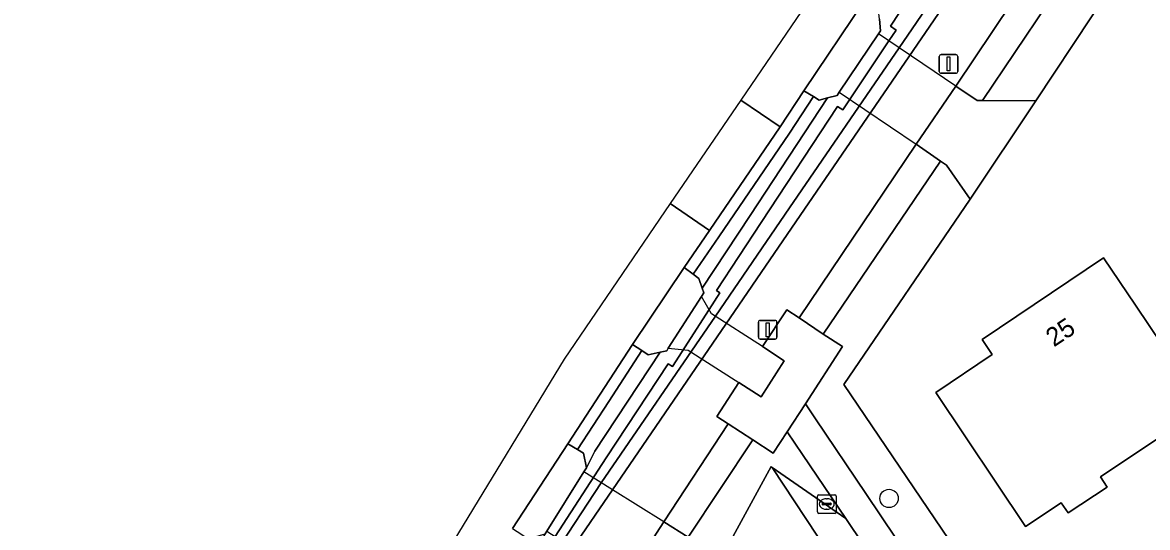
# Model space of a CAD drawing. Extents: x 158793 to 159888, y 384317 to 385256.
# Drawn here: x 158848.9 to 158908.9, y 384733.3 to 384760.3 of the extents above; entities that cross this region are included whole.
import ezdxf

# ---------------------------------------------------------------- set-up
doc = ezdxf.new("R2010")
doc.units = 0
for name, color, linetype in [('IMGEO_Berm_groen', 7, 'Continuous'), ('IMGEO_Boom', 7, 'Continuous'), ('IMGEO_Dek', 7, 'Continuous'), ('IMGEO_Erf', 7, 'Continuous'), ('IMGEO_Greppel_droge_sloot', 7, 'Continuous'), ('IMGEO_Groenvoorziening', 7, 'Continuous'), ('IMGEO_Lichtmast', 7, 'Continuous'), ('IMGEO_Oever', 7, 'Continuous'), ('IMGEO_Pand', 7, 'Continuous'), ('IMGEO_Pand_nummerreeks', 7, 'Continuous'), ('IMGEO_Rijbaan_lokaal_gesloten', 7, 'Continuous'), ('IMGEO_Rijbaan_lokaal_halfverhard', 7, 'Continuous'), ('IMGEO_Rijbaan_lokaal_open', 7, 'Continuous'), ('IMGEO_Rioolput', 7, 'Continuous'), ('IMGEO_Voetpad_gesloten', 7, 'Continuous'), ('IMGEO_Voetpad_open', 7, 'Continuous')]:
    doc.layers.add(name, color=color, linetype=linetype)

msp = doc.modelspace()

# ---------------------------------------------------------------- linework, layer by layer
at = {"layer": 'IMGEO_Berm_groen'}
for points in [[(158891.843, 384756.276), (158891.404, 384756.156), (158891.099, 384756.347), (158889.81, 384754.394), (158886.044, 384748.852), (158884.669, 384746.857), (158884.982, 384746.623), (158885.156, 384746.106), (158887.716, 384750)], [(158882.905, 384742.683), (158882.267, 384742.548), (158881.937, 384742.765), (158880.163, 384740.045), (158878.49, 384737.481), (158878.824, 384737.283), (158878.976, 384736.498), (158879.422, 384737.387)]]:
    msp.add_lwpolyline(points, close=True, dxfattribs=at)
at = {"layer": 'IMGEO_Boom'}
msp.add_circle((158895.135, 384734.863), 0.489, dxfattribs=at)
at = {"layer": 'IMGEO_Dek'}
for points in [[(158898.703, 384756.909), (158894.567, 384759.701), (158892.473, 384756.587), (158896.584, 384753.802)], [(158888.375, 384742.982), (158885.656, 384744.742), (158885.113, 384745.661), (158883.345, 384742.891), (158884.404, 384742.792), (158887.119, 384741.057), (158888.302, 384740.301), (158889.541, 384742.218)], [(158883.104, 384733.612), (158880.366, 384735.326), (158878.84, 384736.282), (158876.86, 384733.115), (158878.25, 384732.229), (158881.066, 384730.434)]]:
    msp.add_lwpolyline(points, close=True, dxfattribs=at)
at = {"layer": 'IMGEO_Erf'}
for points in [[(158951.086, 384827.221), (158939.626, 384810.234), (158935.537, 384804.144), (158926.293, 384790.814), (158922.895, 384785.874), (158911.021, 384768.255), (158908.919, 384765.124), (158902.963, 384756.125), (158899.474, 384750.866), (158892.722, 384740.964), (158921.437, 384698.523), (158922.798, 384700.654), (158924.704, 384703.639), (158925.321, 384704.179), (158930.5, 384712.328), (158930.039, 384713.226), (158931.6, 384714.377), (158937.688, 384723.377), (158942.331, 384730.999), (158945.25, 384735.359)], [(158897.345, 384661.12), (158912.641, 384684.801), (158917.762, 384692.731), (158888.897, 384736.52), (158888.837, 384736.562), (158886.168, 384731.676), (158882.978, 384726.449), (158876.994, 384716.338), (158877.199, 384710.041), (158876.769, 384705.188), (158873.999, 384700.174), (158869.678, 384693.069), (158869.375, 384693.528), (158857.738, 384674.588)]]:
    msp.add_lwpolyline(points, dxfattribs=at)
msp.add_lwpolyline([(158911.974, 384739.736), (158911.942, 384739.713), (158906.422, 384736.013), (158906.782, 384735.474), (158904.699, 384734.095), (158904.333, 384734.631), (158902.415, 384733.361), (158897.63, 384740.522), (158900.646, 384742.557), (158900.102, 384743.363), (158906.593, 384747.732), (158908.296, 384745.201), (158911.845, 384739.927)], close=True, dxfattribs=at)
at = {"layer": 'IMGEO_Greppel_droge_sloot'}
for points in [[(158903.79, 384773.178), (158895.209, 384760.114), (158895.514, 384759.905), (158895.126, 384759.324), (158892.658, 384755.635), (158892.381, 384755.812), (158888.304, 384749.613), (158885.911, 384745.974), (158886.094, 384745.857), (158885.523, 384744.967), (158883.568, 384741.923), (158883.342, 384742.065), (158880.033, 384737.034), (158877.301, 384732.834), (158874.326, 384728.32), (158860.141, 384704.831), (158845.162, 384680.187)], [(158845.756, 384679.832), (158860.704, 384704.496), (158865.586, 384712.552), (158874.82, 384728.136), (158879.769, 384735.7), (158885.859, 384744.611), (158889.814, 384750.397), (158895.665, 384758.96), (158904.883, 384772.441)]]:
    msp.add_lwpolyline(points, dxfattribs=at)
at = {"layer": 'IMGEO_Groenvoorziening'}
for points in [[(158903.347, 384768.953), (158890.395, 384750), (158880.366, 384735.326), (158878.25, 384732.229), (158875.261, 384727.855), (158866.035, 384712.283), (158822.045, 384639.698)], [(158849.895, 384682.375), (158853.461, 384688.148), (158854.782, 384687.363), (158861.144, 384697.823), (158862.035, 384699.3), (158863.979, 384702.55), (158864.912, 384704.073), (158881.066, 384730.434), (158883.104, 384733.612), (158886.544, 384738.848), (158885.932, 384739.244), (158887.119, 384741.057), (158888.302, 384740.301), (158889.541, 384742.218), (158888.375, 384742.982), (158889.67, 384744.945), (158890.332, 384744.513), (158896.584, 384753.802), (158898.703, 384756.909), (158905.687, 384767.363)]]:
    msp.add_lwpolyline(points, dxfattribs=at)
for points in [[(158908.919, 384765.124), (158907.032, 384766.43), (158900.116, 384756.136), (158902.963, 384756.125)], [(158899.474, 384750.866), (158898.193, 384752.685), (158897.889, 384752.896), (158891.624, 384743.655), (158892.649, 384742.981), (158890.664, 384739.928), (158891.203, 384739.123), (158893.901, 384735.12), (158920, 384696.198), (158920.219, 384696.537), (158921.771, 384695.549), (158924.407, 384699.588), (158922.798, 384700.654), (158921.437, 384698.523), (158892.722, 384740.964)], [(158888.837, 384736.562), (158888.897, 384736.52), (158892.825, 384733.792), (158892.46, 384734.337), (158890.519, 384737.206), (158889.689, 384738.429), (158888.95, 384737.291), (158887.857, 384737.998), (158884.405, 384732.787), (158886.168, 384731.676)], [(158892.825, 384733.792), (158888.897, 384736.52), (158917.762, 384692.731), (158919.023, 384694.684)]]:
    msp.add_lwpolyline(points, close=True, dxfattribs=at)
at = {"layer": 'IMGEO_Lichtmast'}
for p, q in [((158897.811, 384757.695), (158897.811, 384758.495)), ((158897.811, 384758.495), (158897.811, 384757.695)), ((158897.911, 384758.595), (158898.701, 384758.595)), ((158898.701, 384758.595), (158897.911, 384758.595)), ((158898.801, 384758.495), (158898.801, 384757.695)), ((158898.801, 384757.695), (158898.801, 384758.495)), ((158898.701, 384757.595), (158897.911, 384757.595)), ((158897.911, 384757.595), (158898.701, 384757.595)), ((158888.156, 384743.486), (158888.156, 384744.286)), ((158888.156, 384744.286), (158888.156, 384743.486)), ((158888.256, 384744.386), (158889.046, 384744.386)), ((158889.046, 384744.386), (158888.256, 384744.386)), ((158889.146, 384744.286), (158889.146, 384743.486)), ((158889.146, 384743.486), (158889.146, 384744.286)), ((158889.046, 384743.386), (158888.256, 384743.386)), ((158888.256, 384743.386), (158889.046, 384743.386))]:
    msp.add_line(p, q, dxfattribs=at)
for points in [[(158898.231, 384758.47), (158898.381, 384758.47), (158898.381, 384757.72), (158898.231, 384757.72), (158898.231, 384758.47)], [(158888.576, 384744.261), (158888.726, 384744.261), (158888.726, 384743.511), (158888.576, 384743.511), (158888.576, 384744.261)]]:
    msp.add_lwpolyline(points, dxfattribs=at)
for centre, start, end in [((158897.911, 384758.495), 90, 180), ((158897.911, 384758.495), 90, 180), ((158898.701, 384758.495), 0, 90), ((158898.701, 384758.495), 360, 90), ((158897.911, 384757.695), 180, 270), ((158897.911, 384757.695), 180, 270), ((158898.701, 384757.695), 270, 0), ((158898.701, 384757.695), 270, 0), ((158888.256, 384744.286), 90, 180), ((158888.256, 384744.286), 90, 180), ((158889.046, 384744.286), 0, 90), ((158889.046, 384744.286), 360, 90), ((158888.256, 384743.486), 180, 270), ((158888.256, 384743.486), 180, 270), ((158889.046, 384743.486), 270, 0), ((158889.046, 384743.486), 270, 0)]:
    msp.add_arc(centre, 0.1, start, end, dxfattribs=at)
at = {"layer": 'IMGEO_Oever'}
for points in [[(158845.162, 384680.187), (158860.141, 384704.831), (158874.326, 384728.32), (158877.301, 384732.834), (158880.033, 384737.034), (158883.342, 384742.065), (158883.568, 384741.923), (158885.523, 384744.967), (158886.094, 384745.857), (158885.911, 384745.974), (158888.304, 384749.613), (158892.381, 384755.812), (158892.658, 384755.635), (158895.126, 384759.324), (158895.514, 384759.905), (158895.209, 384760.114), (158903.79, 384773.178)], [(158904.883, 384772.441), (158895.665, 384758.96), (158889.814, 384750.397), (158885.859, 384744.611), (158879.769, 384735.7), (158874.82, 384728.136), (158865.586, 384712.552), (158860.704, 384704.496), (158845.756, 384679.832)], [(158822.045, 384639.698), (158866.035, 384712.283), (158875.261, 384727.855), (158878.25, 384732.229), (158880.366, 384735.326), (158890.395, 384750), (158903.347, 384768.953)], [(158894.619, 384760.497), (158894.676, 384759.863), (158894.567, 384759.701), (158892.473, 384756.587), (158892.358, 384756.416), (158891.843, 384756.276), (158887.716, 384750), (158885.156, 384746.106), (158885.239, 384745.858), (158885.113, 384745.661), (158883.345, 384742.891), (158883.26, 384742.758), (158882.905, 384742.683), (158879.422, 384737.387), (158878.976, 384736.498), (158878.84, 384736.282), (158876.859, 384733.116), (158876.77, 384732.978), (158873.884, 384728.599), (158859.8, 384705.292), (158859.686, 384705.101), (158857.737, 384701.851), (158857.673, 384701.743), (158844.826, 384680.613)]]:
    msp.add_lwpolyline(points, dxfattribs=at)
at = {"layer": 'IMGEO_Pand'}
msp.add_lwpolyline([(158906.593, 384747.732), (158900.102, 384743.363), (158900.646, 384742.557), (158897.63, 384740.522), (158902.415, 384733.361), (158904.333, 384734.631), (158904.699, 384734.095), (158906.782, 384735.474), (158906.422, 384736.013), (158911.942, 384739.713), (158911.974, 384739.736), (158911.845, 384739.927), (158908.296, 384745.201)], close=True, dxfattribs=at)
at = {"layer": 'IMGEO_Rijbaan_lokaal_gesloten'}
for points in [[(159022.049, 384944.065), (159025.619, 384945.877), (159014.22, 384942.692), (158887.219, 384756.164)], [(158887.219, 384756.164), (158889.311, 384754.728), (158890.59, 384756.666), (158893.833, 384761.502), (158899.794, 384770.28), (158902.913, 384774.877), (158914.731, 384792.351), (158917.952, 384797.03), (158927.327, 384810.783), (158930.446, 384815.416), (158930.458, 384815.433), (158942.743, 384833.54), (158945.952, 384838.368)], [(158875.025, 384733.254), (158877.974, 384737.788), (158881.436, 384743.094), (158884.188, 384747.217), (158885.549, 384749.191), (158883.448, 384750.625), (158877.785, 384742.308), (158799.129, 384612.894)]]:
    msp.add_lwpolyline(points, dxfattribs=at)
for points in [[(158898.703, 384756.909), (158894.567, 384759.701), (158892.473, 384756.587), (158896.584, 384753.802)], [(158883.448, 384750.625), (158885.549, 384749.191), (158889.311, 384754.728), (158887.219, 384756.164)], [(158883.104, 384733.612), (158880.366, 384735.326), (158878.84, 384736.282), (158876.859, 384733.116), (158878.25, 384732.229), (158881.066, 384730.434)]]:
    msp.add_lwpolyline(points, close=True, dxfattribs=at)
at = {"layer": 'IMGEO_Rijbaan_lokaal_halfverhard'}
for points in [[(158889.81, 384754.394), (158891.099, 384756.347), (158890.59, 384756.666), (158889.311, 384754.728), (158885.549, 384749.191), (158884.188, 384747.217), (158884.669, 384746.857), (158886.044, 384748.852)], [(158881.937, 384742.765), (158881.436, 384743.094), (158877.974, 384737.788), (158878.49, 384737.481), (158880.163, 384740.045)]]:
    msp.add_lwpolyline(points, close=True, dxfattribs=at)
at = {"layer": 'IMGEO_Rijbaan_lokaal_open'}
for points in [[(158894.676, 384759.863), (158894.619, 384760.497), (158894.578, 384760.945), (158894.314, 384761.142), (158893.833, 384761.502), (158890.59, 384756.666), (158891.099, 384756.347), (158891.404, 384756.156), (158891.843, 384756.276), (158892.358, 384756.416), (158892.473, 384756.587), (158894.567, 384759.701)], [(158900.116, 384756.136), (158899.842, 384756.137), (158898.703, 384756.909), (158896.584, 384753.802), (158897.889, 384752.896), (158898.193, 384752.685), (158899.474, 384750.866), (158902.963, 384756.125)], [(158878.84, 384736.282), (158878.976, 384736.498), (158878.824, 384737.283), (158878.49, 384737.481), (158877.974, 384737.788), (158875.025, 384733.254), (158875.528, 384732.927), (158875.864, 384732.709), (158876.77, 384732.978), (158876.859, 384733.116)], [(158886.168, 384731.676), (158884.405, 384732.787), (158883.104, 384733.612), (158881.066, 384730.434), (158882.239, 384729.667), (158882.319, 384729.32), (158882.978, 384726.449)]]:
    msp.add_lwpolyline(points, close=True, dxfattribs=at)
at = {"layer": 'IMGEO_Rioolput'}
for p, q in [((158891.308, 384734.138), (158891.308, 384734.99)), ((158891.383, 384735.064), (158892.235, 384735.064)), ((158891.796, 384734.844), (158891.821, 384734.844)), ((158892.309, 384734.99), (158892.309, 384734.138)), ((158891.567, 384734.558), (158891.567, 384734.57)), ((158892.005, 384734.521), (158891.607, 384734.521)), ((158891.61, 384734.607), (158892.008, 384734.607)), ((158891.819, 384734.284), (158891.794, 384734.284)), ((158892.051, 384734.57), (158892.051, 384734.558)), ((158892.235, 384734.064), (158891.383, 384734.064))]:
    msp.add_line(p, q, dxfattribs=at)
for points in [[(158891.308, 384734.138), (158891.308, 384734.99)], [(158891.383, 384735.064), (158892.235, 384735.064)], [(158892.309, 384734.99), (158892.309, 384734.138)], [(158892.235, 384734.064), (158891.383, 384734.064)]]:
    msp.add_lwpolyline(points, dxfattribs=at)
for centre, radius, start, end in [((158891.385, 384734.988), 0.0765, 91.55205, 178.44795), ((158891.385, 384734.988), 0.0765, 91.55205, 178.44795), ((158892.233, 384734.988), 0.0765, 1.55205, 88.44795), ((158892.233, 384734.988), 0.0765, 1.55205, 88.44795), ((158891.607, 384734.567), 0.0403, 85.87752, 175.75265), ((158891.604, 384734.557), 0.0366, 178.93798, 274.71019), ((158892.008, 384734.564), 0.043, 264.86636, 352.45326), ((158892.012, 384734.569), 0.0386, 1.73085, 96.63898), ((158891.385, 384734.14), 0.0765, 181.55205, 268.44795), ((158891.385, 384734.14), 0.0765, 181.55205, 268.44795), ((158892.233, 384734.14), 0.0765, 271.55205, 358.44795), ((158892.233, 384734.14), 0.0765, 271.55205, 358.44795)]:
    msp.add_arc(centre, radius, start, end, dxfattribs=at)
for centre, major_axis, ratio, start_param, end_param in [((158891.795, 384734.564), (-0.387, 0.002), 0.722429, 4.712389, 7.853982), ((158891.82, 384734.564), (-0.39, 0.002), 0.717154, 1.570796, 4.712389)]:
    msp.add_ellipse(centre, major_axis=major_axis, ratio=ratio, start_param=start_param, end_param=end_param, dxfattribs=at)
at = {"layer": 'IMGEO_Voetpad_gesloten'}
for points in [[(158907.032, 384766.43), (158905.687, 384767.363), (158898.703, 384756.909), (158899.842, 384756.137), (158900.116, 384756.136)], [(158897.889, 384752.896), (158896.584, 384753.802), (158890.332, 384744.513), (158891.624, 384743.655)], [(158888.375, 384742.982), (158885.656, 384744.742), (158885.113, 384745.661), (158883.345, 384742.891), (158884.404, 384742.792), (158887.119, 384741.057), (158888.302, 384740.301), (158889.541, 384742.218)], [(158893.901, 384735.12), (158891.203, 384739.123), (158890.664, 384739.928), (158889.689, 384738.429), (158890.519, 384737.206), (158892.46, 384734.337), (158892.825, 384733.792), (158919.023, 384694.684), (158920, 384696.198)], [(158887.857, 384737.998), (158886.544, 384738.848), (158883.104, 384733.612), (158884.405, 384732.787)]]:
    msp.add_lwpolyline(points, close=True, dxfattribs=at)
at = {"layer": 'IMGEO_Voetpad_open'}
for points in [[(158885.239, 384745.858), (158885.156, 384746.106), (158884.982, 384746.623), (158884.669, 384746.857), (158884.188, 384747.217), (158881.436, 384743.094), (158881.937, 384742.765), (158882.267, 384742.548), (158882.905, 384742.683), (158883.26, 384742.758), (158883.345, 384742.891), (158885.113, 384745.661)], [(158891.624, 384743.655), (158890.332, 384744.513), (158889.67, 384744.945), (158888.375, 384742.982), (158889.541, 384742.218), (158888.302, 384740.301), (158887.119, 384741.057), (158885.932, 384739.244), (158886.544, 384738.848), (158887.857, 384737.998), (158888.95, 384737.291), (158889.689, 384738.429), (158890.664, 384739.928), (158892.649, 384742.981)]]:
    msp.add_lwpolyline(points, close=True, dxfattribs=at)

# ---------------------------------------------------------------- texts
at = {"layer": 'IMGEO_Pand_nummerreeks'}
msp.add_text('25', height=1, rotation=33.74721, dxfattribs=at).set_placement((158903.937, 384742.933))

doc.saveas('drawing.dxf')
